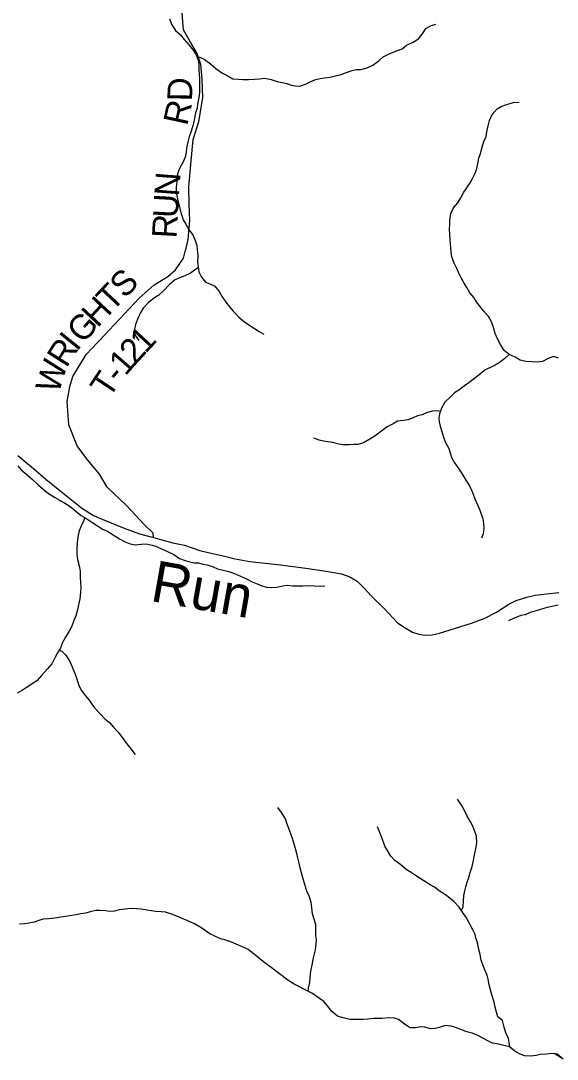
# Model space of a CAD drawing. Extents: x 1624196 to 2029251, y 146837 to 440034.
# Drawn here: x 1792668 to 1799187, y 289477 to 302092 of the extents above; entities that cross this region are included whole.
import ezdxf

# ---------------------------------------------------------------- set-up
doc = ezdxf.new("R2010")
doc.units = 0
for name, color, linetype in [('GM_X_Minor_River', 7, 'Continuous'), ('GM_X_Minor_River_Text', 7, 'Continuous'), ('GM_X_State_Route', 7, 'Continuous'), ('GM_X_Township_Road', 7, 'Continuous'), ('GM_X_Township_Road_Text', 7, 'Continuous')]:
    doc.layers.add(name, color=color, linetype=linetype)

msp = doc.modelspace()

# ---------------------------------------------------------------- linework, layer by layer
at = {"layer": 'GM_X_Minor_River'}
for points in [[(1794474, 302117), (1794504, 302041), (1794547, 301974), (1794609, 301922), (1794653, 301863), (1794709, 301799), (1794763, 301736), (1794798, 301680), (1794824, 301614), (1794832, 301559), (1794833, 301493), (1794835, 301443), (1794841, 301393), (1794840, 301218), (1794831, 301160), (1794817, 301080), (1794810, 301030), (1794792, 300972), (1794775, 300888), (1794761, 300817), (1794736, 300739), (1794714, 300681), (1794699, 300619), (1794683, 300545), (1794676, 300495), (1794664, 300435), (1794641, 300377), (1794597, 300299), (1794572, 300233), (1794568, 300168), (1794557, 300072), (1794557, 300012), (1794572, 299926), (1794592, 299849), (1794605, 299791), (1794623, 299737), (1794641, 299672), (1794672, 299620), (1794714, 299549), (1794760, 299493), (1794789, 299421), (1794807, 299362), (1794813, 299312), (1794818, 299240), (1794816, 299164), (1794823, 299101), (1794833, 299043), (1794863, 298977), (1794911, 298918), (1794965, 298896)], [(1794807, 301657), (1794844, 301648), (1794898, 301625), (1794972, 301567), (1795040, 301510), (1795112, 301459), (1795178, 301429), (1795246, 301386), (1795314, 301382), (1795366, 301380), (1795437, 301379), (1795511, 301383), (1795569, 301386), (1795634, 301396), (1795710, 301380), (1795784, 301353), (1795844, 301343), (1795900, 301328), (1795952, 301310), (1796004, 301300), (1796060, 301299), (1796129, 301323), (1796199, 301357), (1796254, 301380), (1796306, 301392), (1796358, 301400), (1796426, 301407), (1796509, 301425), (1796561, 301441), (1796636, 301466), (1796696, 301486), (1796748, 301498), (1796802, 301501), (1796877, 301519), (1796947, 301551), (1797022, 301611), (1797072, 301654), (1797135, 301686), (1797195, 301712), (1797247, 301732), (1797302, 301751), (1797356, 301795), (1797429, 301829), (1797503, 301871), (1797558, 301944), (1797592, 301996), (1797645, 302030), (1797713, 302050)], [(1797880, 299617), (1797882, 299669), (1797895, 299749), (1797927, 299821), (1797978, 299881), (1798014, 299939), (1798053, 300011), (1798087, 300063), (1798128, 300125), (1798156, 300177), (1798193, 300249), (1798211, 300299), (1798224, 300357), (1798234, 300421), (1798253, 300481), (1798273, 300556), (1798296, 300626), (1798322, 300688), (1798333, 300742), (1798347, 300816), (1798362, 300882), (1798396, 300952), (1798457, 301024), (1798507, 301052), (1798576, 301075), (1798652, 301099), (1798725, 301105)], [(1799204, 297994), (1799140, 298012), (1799077, 297990), (1799007, 297951), (1798951, 297943), (1798878, 297949), (1798804, 297952), (1798736, 297968), (1798674, 298005), (1798602, 298039), (1798544, 298088), (1798496, 298160), (1798461, 298229), (1798433, 298295), (1798413, 298364), (1798388, 298434), (1798350, 298500), (1798290, 298569), (1798247, 298623), (1798207, 298678), (1798179, 298728), (1798127, 298785), (1798087, 298853), (1798056, 298905), (1798024, 298960), (1797990, 299026), (1797965, 299081), (1797935, 299147), (1797907, 299225), (1797898, 299280), (1797894, 299332), (1797887, 299432), (1797881, 299496), (1797879, 299561), (1797880, 299617)], [(1794825, 299090), (1794781, 299061), (1794731, 299026), (1794662, 298992), (1794588, 298966), (1794537, 298941), (1794471, 298883), (1794408, 298817), (1794344, 298759), (1794293, 298725), (1794220, 298670), (1794160, 298604), (1794125, 298550), (1794087, 298468), (1794062, 298402), (1794048, 298327), (1794053, 298277), (1794101, 298209)], [(1794965, 298896), (1795025, 298867), (1795078, 298803), (1795114, 298738), (1795158, 298672), (1795204, 298617), (1795251, 298565), (1795317, 298490), (1795387, 298436), (1795441, 298397), (1795495, 298361), (1795565, 298318), (1795621, 298286)], [(1798603, 298039), (1798549, 297988), (1798483, 297938), (1798432, 297908), (1798378, 297878), (1798312, 297850), (1798255, 297805), (1798203, 297761), (1798128, 297707), (1798061, 297659), (1797993, 297606), (1797940, 297574), (1797890, 297524), (1797821, 297458), (1797779, 297384), (1797756, 297318), (1797750, 297268), (1797753, 297218), (1797763, 297168), (1797779, 297113), (1797804, 297033), (1797830, 296970), (1797868, 296896), (1797885, 296844), (1797903, 296785), (1797937, 296723), (1797991, 296648), (1798040, 296574), (1798078, 296510), (1798120, 296441), (1798145, 296391), (1798165, 296340), (1798185, 296284), (1798224, 296202), (1798246, 296147), (1798264, 296097), (1798284, 296047), (1798293, 295979), (1798297, 295926), (1798288, 295858), (1798268, 295808)], [(1797766, 297347), (1797732, 297354), (1797666, 297349), (1797600, 297329), (1797545, 297307), (1797489, 297294), (1797437, 297268), (1797370, 297246), (1797320, 297238), (1797246, 297227), (1797193, 297197), (1797119, 297159), (1797056, 297112), (1796986, 297058), (1796909, 297008), (1796833, 296966), (1796766, 296945), (1796712, 296945), (1796658, 296939), (1796581, 296942), (1796515, 296952), (1796461, 296967), (1796397, 296977), (1796347, 296985), (1796295, 296996), (1796229, 297020)], [(1792632, 296687), (1792673, 296636), (1792741, 296582), (1792805, 296525), (1792877, 296460), (1792941, 296404), (1793007, 296349), (1793079, 296303), (1793135, 296274), (1793213, 296226), (1793267, 296191), (1793339, 296135), (1793404, 296082), (1793460, 296050), (1793530, 296003), (1793600, 295958), (1793662, 295918), (1793716, 295894), (1793792, 295847), (1793866, 295798), (1793938, 295764), (1793998, 295737), (1794058, 295727), (1794131, 295735), (1794193, 295736), (1794263, 295720), (1794319, 295707), (1794385, 295675), (1794453, 295646), (1794527, 295608), (1794599, 295561), (1794667, 295537), (1794721, 295520), (1794776, 295508), (1794828, 295506), (1794880, 295493), (1794934, 295483), (1795008, 295458), (1795060, 295436), (1795126, 295420), (1795196, 295403), (1795264, 295377), (1795338, 295344), (1795410, 295314), (1795478, 295277), (1795539, 295251), (1795599, 295228), (1795659, 295212), (1795715, 295209), (1795781, 295211), (1795851, 295227), (1795906, 295234), (1795974, 295226), (1796042, 295226), (1796096, 295229), (1796169, 295233), (1796233, 295228), (1796301, 295224), (1796365, 295226)], [(1793447, 296057), (1793430, 296012), (1793399, 295944), (1793377, 295894), (1793365, 295844), (1793352, 295753), (1793350, 295679), (1793351, 295611), (1793359, 295549), (1793378, 295472), (1793388, 295404), (1793391, 295332), (1793395, 295270), (1793399, 295211), (1793396, 295147), (1793386, 295071), (1793371, 294997), (1793359, 294935), (1793338, 294863), (1793314, 294806), (1793287, 294738), (1793257, 294676), (1793210, 294606), (1793173, 294530), (1793149, 294470), (1793116, 294414), (1793084, 294352), (1793047, 294280), (1792989, 294217), (1792922, 294137), (1792867, 294077), (1792801, 294035), (1792732, 293989), (1792680, 293958), (1792625, 293926)], [(1799198, 294994), (1799140, 294980), (1799085, 294969), (1799035, 294957), (1798971, 294935), (1798914, 294919), (1798860, 294902), (1798796, 294874), (1798745, 294868), (1798657, 294829), (1798596, 294803)], [(1793135, 294446), (1793167, 294434), (1793216, 294384), (1793262, 294315), (1793292, 294245), (1793327, 294162), (1793349, 294100), (1793371, 294028), (1793402, 293959), (1793454, 293891), (1793498, 293840), (1793530, 293790), (1793567, 293740), (1793695, 293610), (1793747, 293568), (1793795, 293511), (1793853, 293449), (1793906, 293380), (1793940, 293330), (1794006, 293249), (1794058, 293179)], [(1796162, 290302), (1796164, 290339), (1796179, 290411), (1796185, 290465), (1796188, 290515), (1796198, 290567), (1796213, 290639), (1796221, 290692), (1796237, 290756), (1796250, 290806), (1796258, 290874), (1796261, 290930), (1796255, 290982), (1796253, 291051), (1796254, 291115), (1796230, 291189), (1796215, 291243), (1796205, 291320), (1796197, 291382), (1796176, 291450), (1796146, 291519), (1796119, 291601), (1796103, 291652), (1796079, 291740), (1796062, 291802), (1796050, 291861), (1796030, 291941), (1796013, 292007), (1795991, 292088), (1795972, 292158), (1795948, 292214), (1795924, 292281), (1795903, 292345), (1795885, 292399), (1795837, 292476), (1795790, 292534)], [(1798022, 291285), (1798044, 291329), (1798046, 291401), (1798053, 291461), (1798063, 291521), (1798075, 291571), (1798094, 291630), (1798112, 291684), (1798129, 291746), (1798155, 291818), (1798168, 291890), (1798178, 291940), (1798191, 291998), (1798203, 292054), (1798209, 292110), (1798208, 292187), (1798186, 292243), (1798162, 292307), (1798135, 292362), (1798089, 292438), (1798055, 292507), (1798022, 292565), (1797976, 292638)], [(1798610, 289623), (1798609, 289656), (1798595, 289728), (1798561, 289799), (1798544, 289865), (1798520, 289947), (1798464, 289994), (1798447, 290050), (1798431, 290108), (1798421, 290169), (1798396, 290247), (1798382, 290305), (1798361, 290380), (1798347, 290448), (1798337, 290498), (1798308, 290565), (1798284, 290625), (1798264, 290679), (1798249, 290748), (1798231, 290826), (1798221, 290878), (1798202, 290941), (1798184, 290999), (1798162, 291051), (1798125, 291120), (1798085, 291194), (1798045, 291251), (1797995, 291325), (1797934, 291388), (1797882, 291432), (1797828, 291473), (1797752, 291521), (1797694, 291566), (1797642, 291596), (1797568, 291643), (1797478, 291701), (1797414, 291746), (1797352, 291784), (1797288, 291839), (1797214, 291892), (1797163, 291946), (1797123, 292011), (1797093, 292065), (1797077, 292115), (1797052, 292180), (1797022, 292250), (1797002, 292302)], [(1797520, 289871), (1797468, 289857), (1797400, 289860), (1797332, 289904), (1797260, 289959), (1797208, 289975), (1797136, 289980), (1797059, 289974), (1797007, 289974), (1796957, 289971), (1796885, 289965), (1796830, 289960), (1796750, 289960), (1796672, 289962), (1796620, 289971), (1796570, 289983), (1796518, 290002), (1796450, 290058), (1796396, 290127), (1796350, 290179), (1796298, 290216), (1796214, 290274), (1796164, 290301), (1796114, 290323), (1796056, 290357), (1795990, 290388), (1795912, 290439), (1795712, 290590), (1795639, 290645), (1795575, 290697), (1795505, 290754), (1795433, 290811), (1795363, 290843), (1795287, 290876), (1795219, 290902), (1795149, 290927), (1795097, 290941), (1795017, 290976), (1794967, 291002), (1794855, 291079), (1794781, 291124), (1794697, 291160), (1794621, 291191), (1794566, 291215), (1794498, 291238), (1794426, 291262), (1794376, 291269), (1794306, 291273), (1794256, 291279), (1794206, 291288), (1794129, 291300), (1794077, 291306), (1794015, 291309), (1793935, 291301), (1793864, 291292), (1793806, 291276), (1793750, 291272), (1793698, 291281), (1793634, 291285), (1793579, 291283), (1793511, 291266), (1793459, 291252), (1793392, 291242), (1793340, 291233), (1793290, 291223), (1793212, 291213), (1793153, 291204), (1793081, 291190), (1793009, 291182), (1792940, 291179), (1792888, 291163), (1792830, 291141), (1792767, 291132), (1792713, 291124), (1792653, 291116)], [(1799258, 289477), (1799186, 289538), (1799120, 289548), (1799056, 289537), (1798981, 289533), (1798931, 289523), (1798865, 289516), (1798794, 289520), (1798738, 289539), (1798672, 289575), (1798607, 289626), (1798540, 289644), (1798472, 289659), (1798402, 289671), (1798344, 289700), (1798292, 289730), (1798222, 289767), (1798154, 289795), (1798088, 289811), (1798014, 289840), (1797950, 289864), (1797900, 289881), (1797825, 289887), (1797753, 289862), (1797703, 289850), (1797653, 289846), (1797576, 289865), (1797520, 289871)]]:
    msp.add_lwpolyline(points, dxfattribs=at)
at = {"layer": 'GM_X_State_Route'}
msp.add_lwpolyline([(1792631, 296810), (1792821, 296652), (1792972, 296524), (1793185, 296355), (1793408, 296175), (1793550, 296084), (1793686, 296024), (1793923, 295927), (1794112, 295860), (1794281, 295815), (1794518, 295749), (1794659, 295721), (1794844, 295657), (1794963, 295629), (1795110, 295597), (1795273, 295556), (1795451, 295525), (1795825, 295484), (1796133, 295444), (1796381, 295406), (1796564, 295372), (1796665, 295337), (1796754, 295286), (1796842, 295199), (1796928, 295106), (1797090, 294947), (1797248, 294780), (1797341, 294716), (1797430, 294667), (1797505, 294641), (1797576, 294628), (1797666, 294631), (1797755, 294652), (1798146, 294775), (1798300, 294830), (1798451, 294909), (1798598, 295004), (1798690, 295050), (1798817, 295091), (1798919, 295114), (1799057, 295132), (1799205, 295148)], dxfattribs=at)
at = {"layer": 'GM_X_Township_Road'}
for points in [[(1794676, 299329), (1794702, 299434), (1794724, 299665), (1794716, 299862), (1794712, 300075), (1794735, 300346), (1794765, 300648), (1794831, 300867), (1794882, 301157), (1794874, 301384), (1794856, 301561), (1794813, 301693), (1794729, 301833), (1794645, 301980), (1794627, 302235)], [(1793620, 298205), (1794105, 298723), (1794289, 298886), (1794455, 298984), (1794547, 299065), (1794646, 299209), (1794669, 299304), (1794676, 299329)], [(1794281, 295815), (1794275, 295866), (1794168, 295973), (1793953, 296205), (1793717, 296426), (1793623, 296584), (1793467, 296773), (1793355, 296928), (1793252, 297182), (1793233, 297467), (1793263, 297650), (1793302, 297771), (1793463, 298036), (1793602, 298185), (1793620, 298205)], [(1799153, 289552), (1799230, 289500)]]:
    msp.add_lwpolyline(points, dxfattribs=at)

# ---------------------------------------------------------------- texts
at = {"layer": 'GM_X_Minor_River_Text'}
msp.add_text('Run', height=500, rotation=349.9996, dxfattribs=at).set_placement((1794229, 295047))
at = {"layer": 'GM_X_Township_Road_Text'}
for s, rotation, p in [('D', 89.2967, (1794750, 301113)), ('R', 77.737, (1794690, 300807)), ('N', 85.7158, (1794589, 299953)), ('U', 86.789, (1794574, 299690)), ('R', 86.8409, (1794561, 299444)), ('S', 45.1176, (1793931, 298709)), ('T', 46.8882, (1793779, 298547)), ('H', 47.0894, (1793600, 298354)), ('G', 47.7726, (1793423, 298159)), ('1', 46.9912, (1794183, 298042)), ('R', 57.6285, (1793222, 297866)), ('I', 51.1549, (1793349, 298066)), ('2', 47.4183, (1794059, 297907)), ('W', 72.8661, (1793128, 297553)), ('1', 48.981, (1793939, 297769)), ('T', 56.3872, (1793743, 297495)), ('-', 50.8111, (1793863, 297675))]:
    msp.add_text(s, height=300, rotation=rotation, dxfattribs=at).set_placement(p)

doc.saveas('drawing.dxf')
